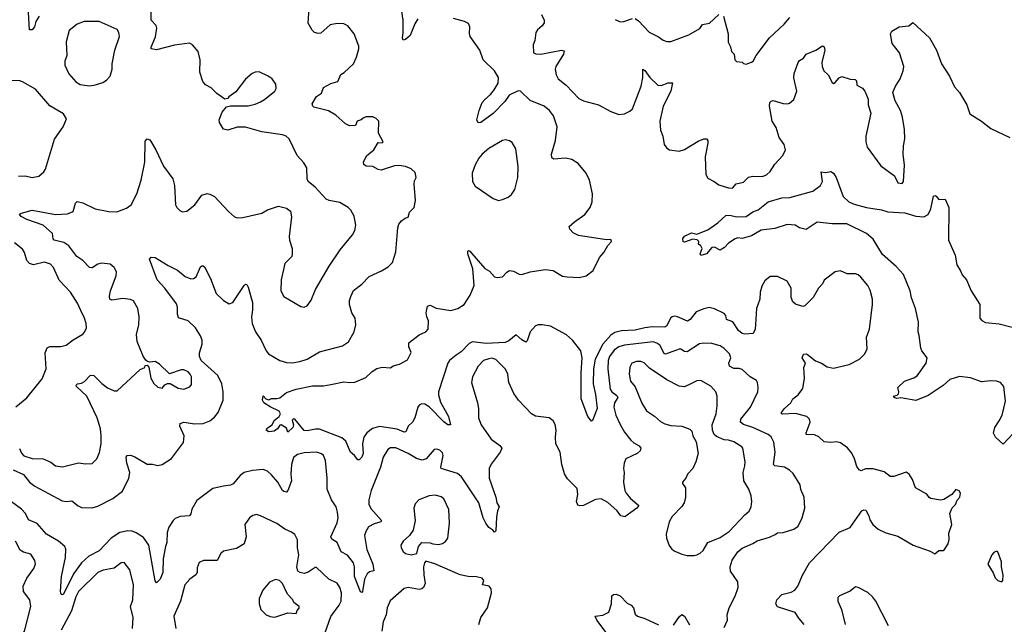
# Model space of a CAD drawing. Extents: x 1771496 to 1971148, y 471553 to 643630.
# Tile 295 of 656: x 1802514 to 1809713, y 630666 to 635088. Entities that reach past the tile are written whole.
import ezdxf

# ---------------------------------------------------------------- set-up
doc = ezdxf.new("R2010")
doc.units = 0

msp = doc.modelspace()

# ---------------------------------------------------------------- linework, layer by layer
at = {"layer": '0CON10XD'}
for points in [[(1802466.4, 631796.4), (1802540.9, 631760.9), (1802585, 631706), (1802624, 631675), (1802825, 631568.9), (1802855, 631564.4), (1802895, 631570), (1802941.7, 631531.7), (1802965, 631520), (1803043, 631517), (1803085, 631529.4), (1803195, 631585.6), (1803265, 631640), (1803312.2, 631735), (1803320, 631775), (1803296.5, 631845), (1803293, 631887), (1803300.6, 631899.4), (1803325, 631902.5), (1803355, 631890), (1803445, 631835.8), (1803485, 631837.1), (1803525, 631826.9), (1803555, 631834.4), (1803625, 631879.5), (1803710.5, 631995), (1803715.4, 632045), (1803685.7, 632115), (1803686.2, 632135), (1803715, 632143.5), (1803795, 632132.7), (1803855.3, 632134.7), (1803905, 632153.5), (1803938.8, 632181.2), (1803964.5, 632215), (1804001.2, 632305), (1804001.2, 632365), (1803991.5, 632425), (1803963.3, 632485), (1803865, 632572.2), (1803840, 632595), (1803828.9, 632625), (1803829.1, 632650.9), (1803848.1, 632715), (1803846.9, 632745), (1803837.1, 632775), (1803800, 632835), (1803746, 632885), (1803675, 632906.7), (1803666.9, 632935), (1803668.9, 632985), (1803660.6, 633010.6), (1803575.4, 633125.4), (1803520, 633185), (1803462.7, 633337.3), (1803475, 633350), (1803505, 633347.5), (1803599.2, 633289.2), (1803667.1, 633257.1), (1803725, 633210.5), (1803765, 633192.5), (1803785, 633194), (1803805, 633208), (1803835, 633280), (1803845, 633288.8), (1803855, 633286.7), (1803865, 633280), (1803910, 633195), (1803951.4, 633085), (1804004.4, 633034.4), (1804045, 633010.8), (1804071.7, 633018.3), (1804154, 633145), (1804165, 633153.3), (1804175, 633150), (1804185, 633132.5), (1804215, 633020), (1804216.5, 632965), (1804207.8, 632915), (1804214.4, 632865), (1804238.6, 632805), (1804280.6, 632745), (1804315.4, 632665.4), (1804333.9, 632643.9), (1804414.7, 632594.7), (1804465, 632580.8), (1804505, 632579.2), (1804561.9, 632588.1), (1804615, 632605.4), (1804705, 632658.5), (1804875, 632702.2), (1804917.8, 632732.2), (1804959.4, 632805), (1804971.1, 632855), (1804965.5, 632905.5), (1804942.9, 632945), (1804924.2, 633005), (1804924.2, 633035), (1804933.8, 633063.8), (1804955, 633106.2), (1805015.7, 633154.3), (1805069.7, 633210.3), (1805159.7, 633250.3), (1805208.8, 633281.2), (1805238.8, 633311.2), (1805265, 633390), (1805277.5, 633565), (1805285, 633592.5), (1805305, 633617.5), (1805333, 633637), (1805355, 633642.5), (1805365, 633680), (1805397.5, 633715), (1805406.7, 633765), (1805398, 633885), (1805401.2, 633908.8), (1805413.8, 633935), (1805405, 633970), (1805375, 633998), (1805334.1, 634014.1), (1805285, 634021.4), (1805255, 634018.1), (1805157.7, 633987.7), (1805135, 633992.9), (1805095, 634014.3), (1805045.9, 634015.9), (1805029.3, 634029.3), (1805026.7, 634045), (1805048.8, 634091.2), (1805102.5, 634135), (1805135, 634190), (1805165, 634187.5), (1805172.5, 634195), (1805138.3, 634258.3), (1805140, 634345), (1805120, 634365), (1805095, 634377.5), (1805045, 634377.5), (1805025, 634367.5), (1805010, 634355), (1804982.5, 634345), (1804970, 634315), (1804925, 634311.2), (1804895, 634326.2), (1804825, 634388.8), (1804772.3, 634422.3), (1804665, 634448.8), (1804656.7, 634455), (1804652, 634472), (1804685, 634526.7), (1804720, 634550), (1804735, 634591.2), (1804789.7, 634620.3), (1804840, 634635), (1804862.3, 634687.7), (1804887.3, 634702.7), (1804953.8, 634765), (1804976.2, 634815), (1804993.8, 634875), (1804993.3, 634895), (1804960, 634985), (1804913.6, 635043.6), (1804885, 635056.7), (1804835, 635061.2), (1804785, 635050), (1804715, 634988.6), (1804695, 634986.9), (1804668.8, 634995), (1804651.1, 635011.1), (1804623.2, 635063.2), (1804629.2, 635175)], [(1802512.1, 631952.1), (1802527.6, 631917.6), (1802545, 631897.9), (1802605, 631877.5), (1802685, 631875.5), (1802742.3, 631852.3), (1802775, 631824.3), (1802827.9, 631817.9), (1802945, 631845.6), (1802995, 631839.2), (1803045, 631842), (1803078.6, 631875), (1803097, 631923), (1803109.6, 631985), (1803109.1, 632045), (1803104.1, 632095), (1803080.7, 632175), (1803004.8, 632334.8), (1802930, 632405), (1802926.2, 632415), (1802935.8, 632424.2), (1802965, 632430), (1802987.6, 632442.4), (1803031.7, 632488.3), (1803056.2, 632485), (1803115, 632426), (1803155, 632396), (1803204.2, 632374.2), (1803226.1, 632373.9), (1803395, 632530), (1803430, 632545), (1803431.7, 632558.3), (1803445, 632560), (1803457, 632547), (1803473.3, 632466.7), (1803495, 632426.2), (1803525, 632400), (1803555, 632392.5), (1803575, 632417.5), (1803595, 632427.5), (1803615, 632427.5), (1803672.7, 632392.7), (1803715, 632386.2), (1803758.3, 632401.7), (1803769.3, 632420.7), (1803768.9, 632475), (1803761.1, 632495), (1803745, 632512.9), (1803715, 632525.8), (1803695, 632525.8), (1803608.3, 632498.3), (1803537.3, 632567.3), (1803505, 632587.5), (1803465, 632582.5), (1803448.3, 632588.3), (1803435, 632597.5), (1803415.8, 632625.8), (1803371.9, 632735), (1803367.8, 632785), (1803384.3, 632855), (1803388.6, 632915), (1803377.1, 632975), (1803345, 633031.2), (1803325, 633040.8), (1803269.1, 633049.1), (1803187.5, 633037.5), (1803172, 633045), (1803170, 633065), (1803178.9, 633105), (1803220, 633215), (1803220.8, 633245), (1803205.6, 633275.6), (1803175, 633300), (1803115, 633306.9), (1803085, 633300.8), (1803045, 633273.8), (1803025, 633276), (1802975.5, 633325.5), (1802932, 633355), (1802873.8, 633435), (1802837.4, 633457.4), (1802765.6, 633475.6), (1802759.2, 633485), (1802754.3, 633525), (1802685, 633584.5), (1802565, 633627.5), (1802525, 633648.8), (1802513.3, 633665), (1802526.1, 633673.9), (1802605, 633694.2), (1802775, 633662.5), (1802863.1, 633666.9), (1802904.1, 633685.9), (1802922, 633745), (1802935, 633758.8), (1802975, 633748.6), (1803065, 633704.2), (1803165, 633684.3), (1803225, 633682), (1803295, 633709.2), (1803328, 633735), (1803371.4, 633815), (1803401.4, 633915), (1803428.1, 634045), (1803431.2, 634198.8), (1803445, 634216.2), (1803465, 634210), (1803471.4, 634201.4), (1803510, 634135), (1803565, 634016), (1803634, 633925), (1803646, 633875), (1803653.8, 633735), (1803662.5, 633715), (1803685, 633692.5), (1803705, 633682.5), (1803735, 633687.5), (1803793.3, 633735), (1803846.7, 633805), (1803885, 633815.7), (1803905, 633812.9), (1803938, 633795), (1804040, 633685), (1804085, 633646), (1804105, 633638), (1804145, 633640.8), (1804285, 633672.5), (1804325, 633698), (1804405, 633723.8), (1804465, 633708.8), (1804495, 633686.7), (1804502, 633645), (1804483.1, 633503.1), (1804485.8, 633475), (1804506.2, 633415), (1804505.9, 633374.1), (1804502.5, 633355), (1804452, 633305), (1804425.8, 633185.8), (1804422.9, 633105), (1804445, 633063.3), (1804570.5, 632990.5), (1804595, 632986.2), (1804615, 632996.2), (1804645, 633036.7), (1804677.5, 633115), (1804775.5, 633284.5), (1804857.1, 633405), (1804948, 633515), (1804964.1, 633545.9), (1804970.8, 633585), (1804960.3, 633650.3), (1804936, 633695), (1804916.2, 633715), (1804855, 633750), (1804775.8, 633765.8), (1804755, 633776.2), (1804673.9, 633863.9), (1804623.3, 633905), (1804616.2, 633925), (1804613.8, 634005), (1804592.3, 634042.3), (1804542, 634095), (1804485, 634215.8), (1804462, 634235), (1804435, 634246.5), (1804285, 634267.3), (1804165, 634301.9), (1804105, 634301.9), (1804035, 634280.8), (1804005, 634286.7), (1803974, 634335), (1803971.2, 634355), (1803995, 634412.5), (1804025, 634450), (1804055, 634457.5), (1804185, 634459.2), (1804235, 634470), (1804273.9, 634486.1), (1804305, 634503.3), (1804380, 634565), (1804390, 634585), (1804387.3, 634617.3), (1804358.8, 634655), (1804330, 634675), (1804265, 634706.2), (1804235, 634703.8), (1804213.3, 634695), (1804165, 634652), (1804095, 634560), (1804042.5, 634525), (1804035, 634512.5), (1804015, 634507.5), (1803955, 634548.8), (1803915, 634589.2), (1803872.6, 634612.6), (1803852.5, 634635), (1803830.9, 634705), (1803832.9, 634795), (1803818, 634855), (1803776.7, 634905), (1803755, 634916.2), (1803645, 634902.2), (1803515, 634867.8), (1803476.1, 634876.1), (1803475, 634887.5), (1803507, 634963), (1803515.8, 635025), (1803511.2, 635045), (1803474.3, 635085), (1803475.8, 635145)], [(1802656.7, 635115), (1802630.8, 635075), (1802622, 635035), (1802605, 635013.8), (1802585, 635013.3), (1802576.9, 635185)], [(1805425, 635093.3), (1805402.1, 635057.9), (1805367.6, 634972.4), (1805335, 634944), (1805318.3, 634938.3), (1805312.7, 634952.7), (1805318.1, 634995), (1805316.7, 635085), (1805304.4, 635165)], [(1803025, 634603.3), (1803069.3, 634610.7), (1803120.7, 634629.3), (1803147.5, 634645), (1803176.2, 634675), (1803191.2, 634725), (1803190.8, 634765), (1803208.6, 634865), (1803244.2, 634965), (1803240, 634995), (1803226.8, 635016.8), (1803095, 635074.4), (1802985, 635074.2), (1802935, 635056.2), (1802875, 635010), (1802854, 634925), (1802859.2, 634825), (1802844.3, 634785), (1802844.3, 634755), (1802872.1, 634692.1), (1802925, 634632.5), (1802955, 634613.3), (1803025, 634603.3)], [(1808635, 631820), (1808618, 631875), (1808596.9, 631916.9), (1808565.9, 631955.9), (1808515, 631993.3), (1808485, 632001.2), (1808445, 631995.8), (1808395, 632001.4), (1808356.8, 632036.8), (1808325, 632051.9), (1808265, 632053.3), (1808264.2, 632065), (1808294.3, 632145), (1808288, 632165), (1808270, 632185), (1808185, 632206.5), (1808091.9, 632201.9), (1808084.2, 632204.2), (1808084.1, 632214.1), (1808105.7, 632245), (1808152, 632285), (1808167.5, 632315), (1808205, 632344), (1808239.7, 632390.3), (1808251.1, 632465), (1808247.1, 632545), (1808258, 632575), (1808236, 632615), (1808245, 632641.2), (1808265, 632643.8), (1808275, 632638.8), (1808333, 632593), (1808376.8, 632576.8), (1808418.3, 632548.3), (1808465, 632538.6), (1808577.5, 632565), (1808653.8, 632605), (1808692, 632645), (1808711.2, 632681.2), (1808705.7, 632765), (1808726.7, 632825), (1808748.8, 633005), (1808748.5, 633045), (1808730.8, 633110.8), (1808713.8, 633145), (1808664.2, 633204.2), (1808645, 633221.2), (1808625, 633229.2), (1808565, 633230), (1808515, 633250), (1808475, 633243.3), (1808396.8, 633183.2), (1808382.5, 633155), (1808354.2, 633125), (1808315.8, 633055), (1808255, 632996), (1808239.4, 632990.6), (1808185, 633007.8), (1808165.8, 633025), (1808154.2, 633055), (1808154.3, 633125), (1808125, 633176), (1808055, 633208.6), (1808000.5, 633209.5), (1807962.3, 633177.7), (1807940, 633140), (1807928.8, 633095), (1807925.6, 633044.4), (1807900.8, 632975), (1807892.4, 632857.6), (1807891.5, 632825), (1807876.9, 632793.1), (1807815, 632789.1), (1807795, 632793.5), (1807768.9, 632815), (1807727.4, 632877.4), (1807682, 632895), (1807675.5, 632925.5), (1807665, 632938.8), (1807595, 632973.8), (1807555, 632982.9), (1807515, 632974.4), (1807459.3, 632950.7), (1807415, 632895.6), (1807397.3, 632882.7), (1807323.9, 632913.9), (1807305, 632918.8), (1807285, 632915.4), (1807271.8, 632905), (1807245, 632850), (1807231.8, 632838.2), (1807141.4, 632841.4), (1807085, 632834.8), (1807014, 632816), (1806915, 632813.3), (1806865, 632800.3), (1806835, 632780), (1806776.3, 632715), (1806720.4, 632605), (1806709.6, 632535), (1806706.5, 632425), (1806723.5, 632346.5), (1806736.5, 632245), (1806703, 632157), (1806695, 632152.5), (1806668.8, 632185), (1806620, 632315), (1806617.9, 632505), (1806626.8, 632615), (1806617.5, 632665), (1806555, 632744.4), (1806512.3, 632782.2), (1806395, 632845.6), (1806334.2, 632855.8), (1806305, 632856), (1806285, 632848.8), (1806245.7, 632805), (1806225, 632740), (1806215, 632730), (1806185, 632747.5), (1806145, 632784), (1806090.5, 632739.5), (1806063.1, 632726.9), (1805925, 632720.7), (1805825, 632731.5), (1805801.3, 632718.7), (1805742.2, 632657.8), (1805705, 632635.4), (1805657.5, 632595), (1805643.6, 632575), (1805575.6, 632365), (1805575.5, 632345), (1805591.7, 632291.7), (1805650, 632185), (1805662.5, 632125), (1805645, 632125.8), (1805615, 632147.5), (1805506.9, 632256.9), (1805475, 632276.2), (1805455, 632279.2), (1805435, 632268.2), (1805426, 632255), (1805402.2, 632175), (1805385, 632145.4), (1805354, 632115), (1805337.3, 632072.7), (1805325, 632071.8), (1805272.8, 632092.8), (1805145, 632111.8), (1805093, 632097), (1805052.7, 632067.3), (1805030.9, 632035), (1805021.1, 631985), (1805026, 631915), (1805015, 631888.8), (1804995, 631867.5), (1804985, 631867.5), (1804961.3, 631901.3), (1804932, 631925), (1804898.5, 632005), (1804868.8, 632028.8), (1804705, 632092.2), (1804676.7, 632093.3), (1804615, 632080.6), (1804595, 632084.4), (1804525, 632166), (1804515, 632168), (1804505, 632160), (1804515.8, 632125), (1804510.5, 632105), (1804475, 632071.2), (1804465, 632101.2), (1804425, 632125.8), (1804415, 632121.2), (1804400, 632095), (1804375, 632079.5), (1804334.4, 632074.4), (1804316.2, 632085), (1804326.9, 632103.1), (1804360, 632125), (1804373.5, 632156.5), (1804410, 632185), (1804420, 632205), (1804410, 632225), (1804345, 632255.6), (1804299.2, 632285), (1804290, 632305), (1804295, 632337.5), (1804314.2, 632314.2), (1804335, 632307.5), (1804355, 632316.7), (1804395, 632316.2), (1804415, 632323.3), (1804465, 632360), (1804535, 632386), (1804655, 632410), (1804735, 632410), (1804789.2, 632419.2), (1804885, 632439.4), (1804925, 632433.8), (1804965, 632436.7), (1805045, 632471.2), (1805090, 632515), (1805125, 632536.2), (1805165, 632546.2), (1805225, 632542), (1805245, 632556.2), (1805291.2, 632568.8), (1805348.8, 632601.2), (1805376.2, 632655), (1805360, 632695), (1805360, 632725), (1805435, 632783.8), (1805484.1, 632805.9), (1805500, 632825), (1805502.5, 632885), (1805490, 632915), (1805485.8, 632945), (1805495, 632992.5), (1805515, 633000), (1805557.7, 632977.7), (1805665, 632961.2), (1805717.5, 632975), (1805764.2, 633005.8), (1805807, 633073), (1805837.8, 633145), (1805826.7, 633265), (1805790.6, 633375), (1805790, 633395), (1805795, 633400), (1805805, 633393.8), (1805867.1, 633325), (1805915, 633268), (1805947.8, 633247.8), (1805985, 633207.5), (1806005, 633201.4), (1806045, 633208), (1806075, 633241.2), (1806095, 633252.5), (1806125, 633248.9), (1806165, 633226.7), (1806185, 633225.5), (1806245, 633243.2), (1806355, 633261.8), (1806415, 633253.1), (1806483, 633213), (1806516.6, 633206.6), (1806605, 633202.9), (1806656.2, 633215), (1806706, 633254), (1806752.5, 633347.5), (1806785.8, 633385), (1806815, 633437.5), (1806840, 633465), (1806835, 633480), (1806805, 633476.7), (1806599.3, 633509.3), (1806559.4, 633529.4), (1806536.7, 633555), (1806532.5, 633575), (1806569.7, 633610.3), (1806645, 633664), (1806685.5, 633714.5), (1806698.6, 633755), (1806700.8, 633815), (1806679.4, 633915), (1806655.7, 633965), (1806596.1, 634036.1), (1806551.2, 634065), (1806505, 634075.6), (1806418, 634068), (1806405, 634077.5), (1806403.1, 634105), (1806431.9, 634205), (1806443.5, 634305), (1806416.8, 634385), (1806386.4, 634425), (1806349.2, 634455), (1806247.2, 634497.2), (1806175, 634564.2), (1806157.3, 634567.3), (1806093.5, 634535), (1806060.7, 634489.3), (1805975, 634401.1), (1805885, 634336.2), (1805865, 634333.8), (1805856.2, 634355), (1805874.2, 634425), (1805895, 634483.3), (1805914.5, 634505.5), (1805955, 634540.8), (1805981.9, 634575), (1806011.1, 634625), (1806015.7, 634665), (1805986, 634715), (1805903.7, 634793.7), (1805879.1, 634865), (1805808.1, 634965), (1805803, 634987), (1805805.7, 635035.7), (1805795, 635061.2), (1805765.8, 635075.8), (1805685, 635097.5)], [(1806328.9, 635125), (1806347.5, 635085), (1806349.2, 635065), (1806335, 635042), (1806298.8, 635015), (1806288.8, 634995), (1806280, 634935), (1806268.8, 634905), (1806270, 634845), (1806288, 634838), (1806325, 634837.1), (1806474.1, 634864.1), (1806495, 634860), (1806490.8, 634835), (1806433.3, 634745), (1806429.4, 634725), (1806436.5, 634685), (1806450.5, 634655), (1806508.5, 634608.5), (1806600.8, 634510.8), (1806635, 634495.5), (1806745.4, 634465.4), (1806835, 634415.7), (1806895, 634394.3), (1806935, 634398.8), (1806975, 634418), (1806993.3, 634436.7), (1807057.1, 634602.9), (1807068.9, 634665), (1807070, 634725), (1807085, 634716.2), (1807120, 634665), (1807179.8, 634609.8), (1807205, 634606.5), (1807256.1, 634626.1), (1807285.9, 634625.9), (1807275.8, 634565), (1807217.9, 634455), (1807193.9, 634346.1), (1807199.5, 634279.5), (1807216.2, 634236.2), (1807226.7, 634175), (1807245, 634149.2), (1807265.5, 634135.5), (1807335, 634125.7), (1807375, 634139.2), (1807475, 634200), (1807515, 634216), (1807535.8, 634215.8), (1807544.1, 634204.1), (1807546, 634185), (1807524.4, 634085.6), (1807530, 633955), (1807545, 633928), (1807591.2, 633905), (1807625, 633880.8), (1807695, 633857.1), (1807725, 633855.7), (1807753, 633887), (1807805, 633900), (1807842.8, 633937.2), (1807875, 633944.5), (1807945, 633940.6), (1807975, 633954.3), (1808001.1, 633978.9), (1808035, 634031.2), (1808094.3, 634095.7), (1808112.9, 634135), (1808104.3, 634174.3), (1808067.3, 634227.3), (1808045, 634300), (1808015.6, 634345), (1807995.6, 634455), (1807998.3, 634481.7), (1808007, 634493), (1808022.3, 634497.7), (1808095, 634474.4), (1808127.3, 634472.7), (1808142.3, 634477.7), (1808173.3, 634505), (1808195.6, 634564.4), (1808173.9, 634663.9), (1808176, 634695), (1808206, 634775), (1808215, 634788.8), (1808243.9, 634806.1), (1808265, 634836.7), (1808335.9, 634864.1), (1808383.9, 634896.1)], [(1806868.3, 635088.3), (1806905, 635073.3), (1806930, 635075), (1806995, 635097.8)], [(1807015, 635096.5), (1807038.8, 635078.8), (1807116.7, 634996.7), (1807185, 634961.9), (1807217.5, 634937.5), (1807245, 634928.1), (1807275, 634929.4), (1807405, 634976.9), (1807486.2, 635023.8), (1807505, 635052.5), (1807556.2, 635063.8), (1807625, 635125.8)], [(1807660.8, 635115), (1807694.2, 634985), (1807693.2, 634923.2), (1807710.5, 634890.5), (1807717.5, 634855), (1807737.5, 634835), (1807742.5, 634795), (1807755, 634782.5), (1807795, 634777.5), (1807805, 634767.5), (1807825, 634763.3), (1807865, 634776.7), (1807876.2, 634785), (1807898.8, 634825), (1807995.8, 634955), (1808103.6, 635056.4), (1808144.2, 635105)], [(1808383.9, 634896.1), (1808395, 634890), (1808401.2, 634865), (1808379.2, 634775), (1808382, 634745), (1808393.3, 634715), (1808424.1, 634684.1), (1808455, 634627.5), (1808465, 634622.5), (1808475, 634627.5), (1808505, 634663.3), (1808525, 634673.3), (1808585, 634652.5), (1808621.7, 634651.7), (1808631.7, 634641.7), (1808635, 634610), (1808675, 634587.5), (1808693.3, 634565), (1808716.4, 634506.4), (1808716.7, 634465), (1808737.5, 634405), (1808700.8, 634235), (1808700.8, 634195), (1808710.8, 634155), (1808808.8, 634018.8), (1808910, 633945), (1808935, 633893.8), (1808965, 633890), (1808976.6, 633903.4), (1808982.9, 634025), (1808974.3, 634105), (1808975.7, 634165), (1808984.3, 634215.7), (1808981.9, 634285), (1808968, 634375), (1808952.9, 634422.9), (1808913.8, 634495), (1808896.7, 634555), (1808915, 634597.5), (1808951.2, 634655), (1808974, 634715), (1808978, 634745), (1808945.6, 634845.6), (1808893.8, 634915), (1808880, 634985), (1808890, 635005), (1808943.3, 635036.7), (1809015, 635042.5), (1809045, 635067.5), (1809166.7, 634955), (1809216, 634865), (1809254.3, 634765), (1809311.4, 634675), (1809347.5, 634597.5), (1809386, 634555), (1809438, 634465), (1809460.5, 634400.5), (1809545, 634346), (1809613, 634293), (1809752.5, 634227.5)], [(1802505, 633944.3), (1802555, 633947.1), (1802605, 633934.2), (1802655, 633943.8), (1802691.2, 633975), (1802703.8, 633995), (1802768, 634215), (1802831.2, 634305), (1802856.4, 634363.6), (1802835, 634398.8), (1802735, 634458.8), (1802629.4, 634579.4), (1802533.7, 634633.7), (1802515, 634640), (1802445, 634643.6)], [(1806015, 633766.7), (1806045, 633772.5), (1806085, 633790), (1806110.5, 633809.5), (1806133.9, 633846.1), (1806155.7, 633935), (1806157.5, 634015), (1806142.3, 634142.3), (1806115, 634188.8), (1806095, 634202), (1806065, 634209.2), (1806044.5, 634205.5), (1805945, 634147.1), (1805895, 634104), (1805871.4, 634075), (1805844.5, 634025.5), (1805822, 633965), (1805823.8, 633905), (1805845, 633870), (1805975, 633780), (1806015, 633766.7)], [(1809815, 632101.2), (1809705, 631982.5), (1809647.5, 632035), (1809633.9, 632063.9), (1809644.4, 632105), (1809675.4, 632154.6), (1809697.8, 632195), (1809721.3, 632298.7), (1809710, 632405), (1809686, 632435), (1809656.7, 632445), (1809615, 632446.9), (1809545, 632438.2), (1809465, 632469.6), (1809385, 632478.2), (1809315, 632456.2), (1809266.9, 632413.1), (1809155, 632339.2), (1809065, 632303.8), (1808955, 632322.9), (1808925, 632318), (1808906.7, 632325), (1808902.5, 632335), (1808928.6, 632341.4), (1808938.7, 632351.3), (1808941.9, 632365), (1808935, 632397.5), (1808983.3, 632445), (1809051.7, 632468.3), (1809076.8, 632483.2), (1809142, 632575), (1809148, 632615), (1809110, 632665), (1809102, 632685), (1809089.2, 632779.2), (1809082, 632805), (1809086.2, 632875), (1809063.8, 632975), (1809034.3, 633054.3), (1809024.2, 633105), (1808975.5, 633225), (1808922, 633282), (1808821.8, 633371.8), (1808753.7, 633483.7), (1808705.2, 633525.2), (1808562.5, 633595), (1808455, 633596), (1808345, 633608.1), (1808265, 633553.3), (1808215, 633566.7), (1808184.1, 633584.1), (1808125, 633588.9), (1808035, 633560.5), (1807935, 633548.1), (1807865, 633506), (1807812.3, 633492.3), (1807795, 633487.8), (1807765, 633491.4), (1807745, 633484.4), (1807695, 633453.3), (1807667.1, 633422.9), (1807635, 633403.1), (1807595, 633424.4), (1807575, 633422.7), (1807535, 633374.4), (1807495, 633362.5), (1807490, 633375), (1807504.3, 633415), (1807495, 633433.8), (1807477.5, 633445), (1807480, 633465), (1807467, 633477), (1807435, 633483.3), (1807375, 633460.8), (1807365, 633463.8), (1807362.2, 633487.8), (1807374.4, 633505.6), (1807425, 633530), (1807465, 633520), (1807545, 633551.2), (1807618.5, 633601.5), (1807677.5, 633655), (1807705, 633657.5), (1807755, 633645.3), (1807825, 633649.1), (1807875, 633682.1), (1807911.9, 633698.1), (1807986.7, 633755), (1808085, 633784.4), (1808145, 633787.5), (1808313, 633833), (1808370, 633875), (1808383.3, 633905), (1808373.9, 633976.1), (1808405, 633970.8), (1808445, 633977.5), (1808465, 633966), (1808484.2, 633935), (1808534.5, 633795), (1808575, 633756.8), (1808615, 633739.3), (1808705, 633715.3), (1808815, 633696.5), (1808861.8, 633681.8), (1808985, 633675.5), (1809065, 633652.2), (1809125, 633646.9), (1809155, 633662), (1809174.4, 633705), (1809195, 633797.5), (1809205, 633802.5), (1809215, 633796.7), (1809235, 633772.5), (1809280, 633775), (1809306.2, 633715), (1809305.6, 633475), (1809353.1, 633365), (1809366.2, 633295), (1809391.3, 633251.3), (1809405, 633222), (1809436.4, 633186.4), (1809469.5, 633105), (1809532.7, 633005), (1809534, 632904), (1809547.7, 632887.7), (1809574, 632874), (1809675, 632862.7), (1809855, 632817.8)], [(1802485, 632256), (1802566.6, 632323.4), (1802678.3, 632461.7), (1802707.8, 632535), (1802699.7, 632650.3), (1802715, 632688), (1802735, 632698.6), (1802815, 632697.1), (1802853, 632707), (1802904.5, 632745.5), (1802975, 632786.7), (1802988.3, 632801.7), (1803001.2, 632835), (1803000, 632865), (1802988.6, 632905), (1802961.8, 632961.8), (1802936.7, 633015), (1802886.4, 633095), (1802803.5, 633183.5), (1802761.9, 633275), (1802739.4, 633299.4), (1802695, 633315.5), (1802615, 633295.6), (1802585, 633304.3), (1802565.5, 633325.5), (1802550, 633385), (1802535, 633410), (1802475, 633455.7)], [(1807665, 630643.3), (1807689.2, 630695), (1807686.2, 630735), (1807700.6, 630785), (1807745, 630871.2), (1807767.1, 630935), (1807765.6, 630975.6), (1807710.6, 631055), (1807708.9, 631085), (1807723.3, 631135), (1807764.8, 631195.2), (1807795, 631223.8), (1807873.1, 631256.9), (1807905, 631276.7), (1807995, 631302), (1808036.8, 631323.2), (1808055, 631333.8), (1808095, 631336.2), (1808175, 631362.5), (1808205, 631383.8), (1808234.3, 631445), (1808254.3, 631515), (1808248.6, 631595), (1808225, 631652.5), (1808220.8, 631685), (1808168.5, 631768.5), (1808142.6, 631792.6), (1808105, 631814.5), (1808035, 631825.6), (1808024.7, 631834.7), (1808037.5, 631925), (1808027.8, 631997.8), (1808007, 632037), (1807986, 632055), (1807875, 632105.9), (1807805, 632127.7), (1807784.5, 632145), (1807785.7, 632165), (1807856.9, 632255), (1807910, 632365), (1807914.2, 632394.2), (1807909.2, 632435), (1807900, 632450), (1807855, 632475.7), (1807795, 632530.6), (1807773.6, 632536.4), (1807735, 632536.5), (1807702.5, 632555), (1807697.5, 632575), (1807714.4, 632615), (1807702.9, 632645), (1807665, 632682.9), (1807635, 632703.3), (1807575, 632719.5), (1807515, 632722.5), (1807485, 632716.5), (1807395, 632658.6), (1807375, 632660.8), (1807347.3, 632677.3), (1807335, 632678), (1807235, 632641.2), (1807225, 632647.5), (1807195, 632706.4), (1807172.2, 632722.2), (1807145, 632730.7), (1806935, 632707.4), (1806894.8, 632695.2), (1806860.1, 632669.9), (1806825.9, 632625), (1806816.9, 632595), (1806812.8, 632535), (1806831.5, 632385), (1806843.6, 632365), (1806879.3, 632339.3), (1806887.3, 632325), (1806862.1, 632285), (1806856.9, 632255), (1806871.5, 632195), (1806903.1, 632126.9), (1806935, 632070), (1806982.6, 632012.6), (1807005, 631991.9), (1807042, 631972), (1807055.9, 631954.1), (1807050.8, 631935), (1807029.2, 631915), (1806946, 631875), (1806934.5, 631845.5), (1806928.9, 631805), (1806933.1, 631775), (1806929.5, 631705), (1806938.5, 631645), (1806947.1, 631625), (1806980.8, 631585), (1807040, 631535), (1807026.2, 631515), (1806937.3, 631452.7), (1806909.7, 631459.7), (1806882.5, 631495), (1806815, 631555.6), (1806765, 631584.5), (1806725, 631578.5), (1806635, 631535.6), (1806612.5, 631532.5), (1806595, 631537.5), (1806584, 631565), (1806595.6, 631615), (1806588.7, 631658.7), (1806519.7, 631729.7), (1806497, 631767), (1806476.7, 631835), (1806464.4, 631925), (1806434.6, 631984.6), (1806431.1, 632035), (1806437.1, 632085), (1806428.3, 632128.3), (1806415, 632153.3), (1806385, 632176.7), (1806285, 632188), (1806256.2, 632205), (1806160.8, 632305), (1806127.1, 632355), (1806090.6, 632435), (1806083.5, 632495), (1806065, 632532.5), (1805995, 632603.1), (1805965, 632612.2), (1805945, 632607.8), (1805905, 632594.3), (1805865.7, 632555), (1805824.3, 632475), (1805816.2, 632435), (1805860.5, 632285), (1805868.5, 632245), (1805869.4, 632175), (1805888.6, 632125), (1805960.9, 632020.9), (1806025, 631974.2), (1806038.1, 631955), (1806027.1, 631925), (1805962.1, 631837.9), (1805947.3, 631805), (1805945.6, 631735), (1805995.5, 631595), (1806001.8, 631555), (1806019.2, 631525), (1806007.1, 631495), (1806000.2, 631449.8), (1805995, 631350), (1805985, 631340), (1805973.8, 631355), (1805944.1, 631374.1), (1805920.9, 631405), (1805902.2, 631445), (1805871.2, 631555), (1805744.5, 631745), (1805715, 631768.5), (1805595.7, 631805.7), (1805592.5, 631815), (1805609.7, 631899.7), (1805605, 631920), (1805585, 631940), (1805563.9, 631946.1), (1805545, 631943.8), (1805484.7, 631875.3), (1805455.4, 631865.4), (1805415, 631878.8), (1805355, 631915.5), (1805265, 631955.5), (1805225, 631957.1), (1805206, 631945)], [(1807445, 631168.6), (1807465, 631174), (1807490, 631185), (1807511.2, 631205), (1807546.2, 631265), (1807635, 631300.6), (1807701.8, 631345), (1807815, 631467.5), (1807846.9, 631493.1), (1807861.9, 631525), (1807865.8, 631565), (1807862.9, 631605), (1807845.6, 631655), (1807809.1, 631715), (1807802.9, 631777.1), (1807816.5, 631825), (1807817.8, 631855), (1807800.6, 631955), (1807794, 631965), (1807735, 632001.1), (1807697.3, 632012.7), (1807665, 632014.4), (1807609.1, 632039.1), (1807592, 632055), (1807579.2, 632085), (1807577.8, 632125), (1807605.8, 632205.8), (1807614.4, 632264.4), (1807612.5, 632335), (1807604.2, 632365), (1807567.2, 632407.2), (1807495, 632448.9), (1807465, 632445.6), (1807422, 632425), (1807375, 632403.3), (1807335, 632407.5), (1807244.6, 632454.6), (1807119.4, 632539.4), (1807078.7, 632578.7), (1807055, 632588.1), (1807022.6, 632587.4), (1806990, 632575), (1806974.3, 632545.7), (1806968.9, 632495), (1806978.9, 632445), (1807012.8, 632402.8), (1807062.5, 632282.5), (1807097.3, 632227.3), (1807155, 632188.8), (1807198.3, 632148.3), (1807231.3, 632131.3), (1807275, 632120.8), (1807355, 632114.2), (1807414.2, 632094.2), (1807427.7, 632077.7), (1807436, 632045), (1807460.9, 632000.9), (1807474.2, 631915), (1807458.1, 631855), (1807435, 631806.2), (1807396.7, 631765), (1807383.3, 631735), (1807360, 631705), (1807360, 631695), (1807381.2, 631665), (1807382, 631595), (1807372, 631555), (1807355, 631528), (1807285, 631454), (1807262.5, 631415), (1807240.8, 631325), (1807242.5, 631295), (1807261.7, 631241.7), (1807281.2, 631215), (1807305, 631200), (1807355, 631178), (1807395, 631169.2), (1807445, 631168.6)], [(1805206, 631945), (1805171.7, 631888.3), (1805150.9, 631815), (1805083.8, 631645), (1805066.5, 631576.5), (1805067.8, 631545), (1805081.9, 631511.9), (1805159.2, 631425), (1805153.8, 631415), (1805105, 631400.4), (1805065, 631378.9), (1805044.6, 631345), (1805035.4, 631315), (1805052, 631212), (1805095.5, 631105), (1805103.3, 631056.7), (1805070.9, 631049.1), (1805054.5, 631035.5), (1805035.8, 630995), (1805020, 630905), (1805015, 630897.5), (1805005, 630903.3), (1804961.4, 631015), (1804961.6, 631085), (1804954.6, 631115), (1804910.6, 631170.6), (1804864.3, 631195), (1804835, 631264), (1804795, 631288.8), (1804789.2, 631305), (1804835, 631408.8), (1804841.6, 631445), (1804838.4, 631485), (1804826.8, 631525), (1804792.8, 631575), (1804761.1, 631655), (1804762.1, 631735), (1804748.6, 631865), (1804735, 631900), (1804721.7, 631911.7), (1804685, 631924), (1804595, 631918.8), (1804545, 631908), (1804515, 631886), (1804500.9, 631835), (1804497.1, 631765), (1804501.5, 631715), (1804475, 631643.3), (1804465, 631632), (1804445, 631636), (1804434.2, 631645), (1804401.9, 631705), (1804355, 631759.4), (1804325, 631785.7), (1804295, 631798.9), (1804215, 631791.5), (1804155, 631775.6), (1804125, 631754.2), (1804075, 631694.3), (1804055, 631684.4), (1804004.5, 631675.5), (1803925, 631659.6), (1803809.6, 631570.4), (1803772.6, 631507.4), (1803765, 631473.3), (1803755, 631459.2), (1803686.6, 631453.4), (1803650.7, 631439.3), (1803635, 631424), (1803604.7, 631375.3), (1803592.3, 631337.7), (1803590.8, 631265), (1803578.8, 631235), (1803562.3, 631145), (1803561.4, 631045), (1803540, 630995), (1803515, 630968.8), (1803503.3, 630983.3), (1803457.1, 631245), (1803419.8, 631299.8), (1803364.7, 631334.7), (1803336.8, 631346.8), (1803305, 631350.3), (1803245, 631337.6), (1803181.9, 631295), (1803095.8, 631204.2), (1803020, 631165), (1802964.8, 631115.2), (1802906.3, 631033.7), (1802835, 630886), (1802825, 630881.2), (1802817.5, 630885), (1802811.4, 630905), (1802818.9, 631015), (1802847.7, 631155), (1802850.9, 631215), (1802844.4, 631235), (1802797.3, 631275), (1802711.1, 631325), (1802641.9, 631401.9), (1802579.4, 631429.4), (1802556.9, 631475), (1802528.3, 631508.3), (1802455, 631562.3)], [(1808249.5, 630665), (1808209.5, 630709.5), (1808182.9, 630752.9), (1808055, 630792.5), (1808041.4, 630815), (1808050, 630845), (1808085.8, 630884.2), (1808155, 630900), (1808181.2, 630915), (1808202.5, 630945), (1808236.9, 631025), (1808289.2, 631115), (1808505, 631338.8), (1808585, 631373.8), (1808670, 631495), (1808685, 631503.3), (1808700.7, 631500.7), (1808721.2, 631458.8), (1808728.8, 631428.8), (1808750.8, 631395), (1808790.7, 631360.7), (1808845.6, 631335.6), (1808935, 631309.2), (1809045.7, 631245.7), (1809169.7, 631199.7), (1809205, 631180), (1809235, 631206.7), (1809265, 631206.7), (1809275, 631212.5), (1809303.3, 631255), (1809308.8, 631285), (1809307, 631333), (1809328, 631395), (1809314, 631475), (1809331.7, 631518.3), (1809355, 631542.5), (1809367.5, 631572.5), (1809387.5, 631595), (1809392.5, 631625), (1809383, 631643), (1809358.3, 631651.7), (1809330, 631615), (1809271.7, 631578.3), (1809246.1, 631573.9), (1809175, 631586), (1809163, 631593), (1809146.8, 631616.8), (1809063.3, 631665), (1809042.5, 631725), (1809017.5, 631765), (1808995, 631777.5), (1808905, 631746.7), (1808877, 631747), (1808835, 631781.2), (1808755, 631802.5), (1808698.3, 631801.7), (1808665, 631787.5), (1808652.5, 631795), (1808635, 631820)], [(1805375, 631173.8), (1805416.4, 631183.6), (1805430, 631235), (1805455, 631263.3), (1805515, 631262.5), (1805535, 631253.3), (1805575, 631250), (1805605, 631256.7), (1805627.7, 631272.3), (1805643.3, 631295), (1805655.8, 631405), (1805652, 631505), (1805615, 631583.3), (1805595, 631599.2), (1805555, 631610), (1805507.5, 631605), (1805433.3, 631575), (1805404.2, 631545.8), (1805396, 631515), (1805404.4, 631425), (1805390, 631355), (1805363.8, 631315), (1805317, 631273), (1805301.2, 631245), (1805302, 631225), (1805317.3, 631197.3), (1805334.2, 631184.2), (1805375, 631173.8)], [(1804745, 630598.6), (1804788, 630722), (1804849.4, 630805), (1804864.4, 630835), (1804867.1, 630895), (1804855.5, 630935), (1804835, 630967.1), (1804775, 630995.8), (1804685, 631080.8), (1804675, 631080.8), (1804622.2, 631047.8), (1804595, 631038.5), (1804565, 631043.8), (1804548.1, 631055), (1804540.9, 631085), (1804554.4, 631174.4), (1804545.8, 631225), (1804546, 631284), (1804525, 631323.3), (1804500.3, 631340.3), (1804452.6, 631362.6), (1804395, 631401.9), (1804275, 631460), (1804245, 631468), (1804218.3, 631461.7), (1804193.3, 631445), (1804161.2, 631395), (1804168.6, 631305), (1804155, 631253.8), (1804099.3, 631220.7), (1804005, 631200), (1803985, 631183.8), (1803957.1, 631132.9), (1803858.3, 631131.7), (1803825, 631116.7), (1803811.3, 631078.7), (1803810.6, 631045), (1803801.8, 631028.2), (1803757.5, 630995), (1803721.4, 630955), (1803689.5, 630835), (1803641.4, 630725), (1803654.4, 630635)], [(1802495, 630575.6), (1802534.2, 630595), (1802548.9, 630615), (1802594.5, 630795), (1802588.6, 630845), (1802542.1, 630905), (1802540.4, 630945), (1802565, 631004), (1802617.1, 631075), (1802629.2, 631105), (1802625, 631133.3), (1802595, 631178.8), (1802542.4, 631192.4), (1802518, 631208), (1802482.5, 631275)], [(1809695, 630977.5), (1809703, 630987), (1809705.2, 631025), (1809692.5, 631085), (1809691.7, 631121.7), (1809665.5, 631195), (1809655, 631201.4), (1809635, 631192), (1809622, 631175), (1809592.5, 631105), (1809631.2, 631041.2), (1809645.5, 631005), (1809665, 630987.1), (1809695, 630977.5)], [(1803337.8, 630635), (1803344.4, 630715), (1803324.5, 630795), (1803341.9, 630845), (1803345.6, 630955), (1803319.2, 631065), (1803277.3, 631117.3), (1803255, 631114.2), (1803204.4, 631075.6), (1803125, 631062.1), (1803085.9, 631044.1), (1802945, 630905.4), (1802925, 630865.8), (1802893.5, 630765), (1802816.9, 630623.1)], [(1805870, 630665), (1805886.2, 630715), (1805933.3, 630785), (1805963.3, 630895), (1805960, 630925), (1805947.5, 630945), (1805897.5, 630955), (1805906.2, 630986.2), (1805895, 631003.3), (1805853.6, 631013.6), (1805793.9, 631016.1), (1805735, 631027.1), (1805548.8, 631108.8), (1805483, 631127), (1805472.5, 631115), (1805466.7, 631085), (1805467.7, 631027.7), (1805478.6, 630965), (1805467.5, 630935), (1805455, 630924.3), (1805435, 630920), (1805355, 630934.3), (1805325, 630927.1), (1805222.4, 630837.6), (1805200, 630785), (1805193.6, 630735), (1805171.2, 630685), (1805161.4, 630615)], [(1804375, 630718.8), (1804395, 630723.8), (1804475, 630750), (1804535.9, 630744.1), (1804543, 630767), (1804557, 630783), (1804557.5, 630795), (1804517.5, 630825), (1804510, 630845), (1804472, 630885), (1804434.3, 630964.3), (1804413.3, 630985), (1804385, 630994), (1804340, 630975), (1804290.8, 630915), (1804265.8, 630855), (1804264.2, 630815), (1804278, 630775), (1804315, 630734), (1804345, 630722.5), (1804375, 630718.8)], [(1808865.8, 630655), (1808774.4, 630835), (1808751.9, 630865), (1808715, 630898.6), (1808645, 630936), (1808625, 630938.8), (1808585, 630908.6), (1808506.7, 630875), (1808495, 630861.2), (1808494.4, 630835), (1808523.1, 630775), (1808549.4, 630665)], [(1806802.5, 630605), (1806734, 630695), (1806722.5, 630725), (1806777, 630733), (1806821.2, 630755), (1806840, 630815), (1806843.8, 630875), (1806856.1, 630883.9), (1806875, 630886.2), (1806905, 630874), (1806955, 630820), (1806985.7, 630805.7), (1807001.2, 630785), (1807015, 630740), (1807030, 630725), (1807085, 630709.2), (1807185, 630662)], [(1807295, 630660), (1807338, 630722), (1807355, 630736.7), (1807375, 630724.2), (1807411.8, 630661.8)]]:
    msp.add_lwpolyline(points, dxfattribs=at)

doc.saveas('drawing.dxf')
